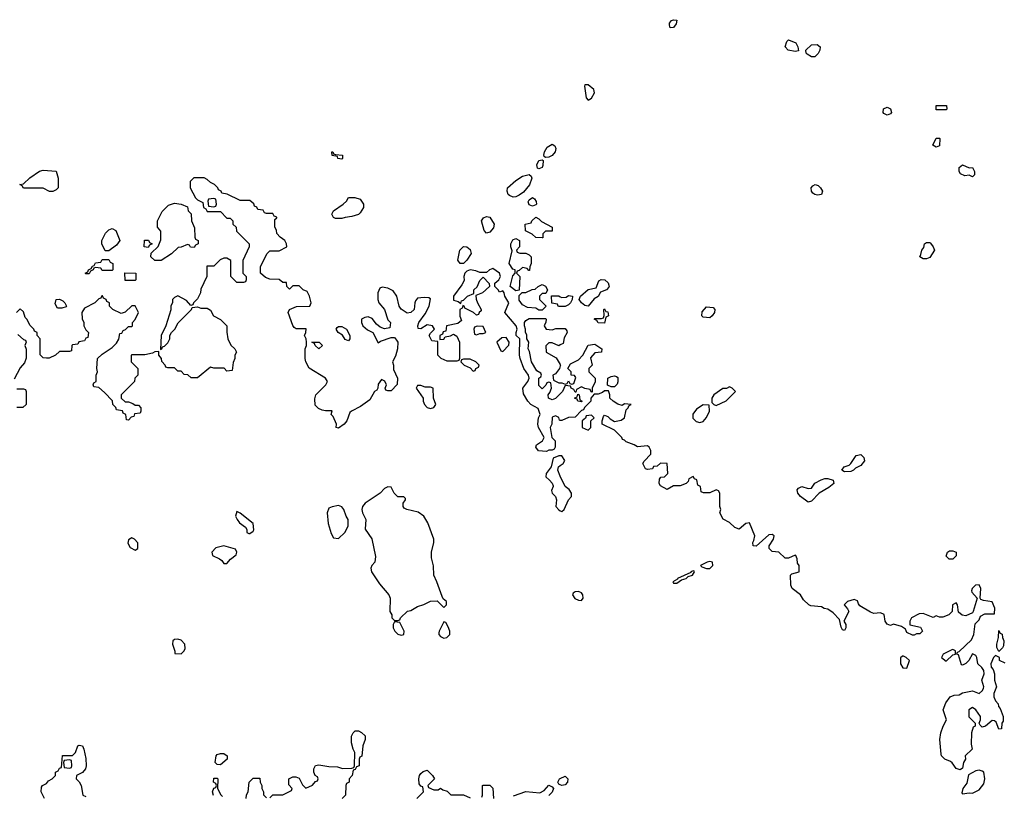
# Model space of a CAD drawing. Header units: inches. Extents: x 2380053 to 2584298, y 380219 to 546618.
# Tile 436 of 656: x 2496707 to 2502704, y 442509 to 447235. Entities that reach past the tile are written whole.
import ezdxf

# ---------------------------------------------------------------- set-up
doc = ezdxf.new("R2010")
doc.units = ezdxf.units.IN
doc.header["$MEASUREMENT"] = 0
doc.layers.add('C4494', color=7, linetype='Continuous')
doc.layers.add('C5404', color=7, linetype='Continuous')

msp = doc.modelspace()

# ---------------------------------------------------------------- linework, layer by layer
at = {"layer": 'C4494', "color": 2}
for points, elevation in [([(2499910, 446395.3), (2499901.2, 446401.2), (2499899, 446410), (2499904, 446430), (2499920.9, 446459.1), (2499950, 446476), (2499966.8, 446466.8), (2499973, 446450), (2499967.7, 446430), (2499950, 446407.6), (2499930, 446398)], 46), ([(2498670, 446386), (2498646, 446390), (2498642, 446402), (2498610, 446408), (2498608, 446430), (2498614, 446430), (2498618, 446418), (2498630, 446414), (2498674, 446410), (2498674, 446390)], 46), ([(2499870, 446326.6), (2499862, 446330), (2499857.2, 446350), (2499870, 446376), (2499890, 446382), (2499896, 446376), (2499894.2, 446345.8), (2499890, 446335.3)], 46), ([(2496910, 446188.7), (2496888.9, 446188.9), (2496850, 446208), (2496730, 446208), (2496722, 446222), (2496708, 446230), (2496730, 446234), (2496770, 446272), (2496828.4, 446311.6), (2496850, 446318), (2496930, 446312), (2496942, 446270), (2496942, 446210), (2496930, 446198)], 46), ([(2499713.2, 446153.2), (2499690, 446164), (2499682, 446170), (2499675.3, 446190), (2499679, 446210), (2499730, 446254.8), (2499770, 446280.7), (2499810.8, 446290.8), (2499822, 446282), (2499826.8, 446270), (2499811.8, 446228.2), (2499776, 446184), (2499750, 446165.1), (2499730, 446155.1)], 46), ([(2497890, 446146), (2497858, 446142), (2497854, 446130), (2497858, 446098), (2497890, 446094), (2497902, 446098), (2497906, 446110), (2497902, 446142)], 46), ([(2498630, 446024), (2498618, 446030), (2498608.7, 446050), (2498618, 446070), (2498678, 446110), (2498698, 446130), (2498709, 446151), (2498748.4, 446151.6), (2498782, 446142), (2498802, 446110), (2498802, 446090), (2498782, 446058), (2498770, 446048.7), (2498730, 446035.3), (2498690, 446029), (2498670, 446024)], 46), ([(2499830, 446098), (2499810, 446106), (2499804.7, 446124.7), (2499810, 446138), (2499830, 446151), (2499843.6, 446143.6), (2499852.7, 446127.3), (2499854, 446110), (2499850, 446106)], 46), ([(2497770, 445846), (2497748.4, 445848.4), (2497742, 445862), (2497730, 445866), (2497691.6, 445848.4), (2497672.7, 445847.3), (2497631.1, 445808.9), (2497570, 445768), (2497530, 445768), (2497506, 445790), (2497507.3, 445812.7), (2497550, 445854), (2497567.3, 445892.7), (2497567.3, 445947.3), (2497546, 445970), (2497546, 446010), (2497574.6, 446065.4), (2497614.6, 446105.4), (2497650, 446118), (2497691.6, 446111.6), (2497730, 446094), (2497734, 446070), (2497751.6, 446051.6), (2497754, 446010), (2497772.7, 445967.3), (2497774, 445910), (2497778, 445898), (2497794, 445890), (2497794, 445870), (2497778, 445862)], 46), ([(2499550, 445934.5), (2499536.2, 445950), (2499519.3, 446010), (2499532, 446028), (2499550, 446035.5), (2499571.6, 446031.6), (2499597.6, 445990), (2499592.9, 445967.1), (2499570, 445939.5)], 46), ([(2499890, 445906), (2499850, 445908), (2499828.4, 445928.4), (2499788.9, 445948.9), (2499786, 445990), (2499822, 445998), (2499826, 446010), (2499850, 446032), (2499870, 446022), (2499884.7, 446004.7), (2499951.1, 445971.1), (2499950, 445946), (2499910, 445946), (2499894, 445930), (2499894, 445906)], 46), ([(2497250, 445826), (2497227.3, 445827.3), (2497208, 445870), (2497208, 445890), (2497230, 445934), (2497250, 445954), (2497270, 445962), (2497292, 445950), (2497318, 445890), (2497298, 445862)], 46), ([(2497490, 445846), (2497466, 445850), (2497468.4, 445891.6), (2497491.6, 445891.6), (2497498, 445878), (2497514, 445870), (2497498, 445862)], 46), ([(2499410, 445749), (2499389.1, 445749.1), (2499375.3, 445770), (2499388.4, 445831.6), (2499410, 445854), (2499430, 445851), (2499450, 445834.8), (2499457.3, 445810), (2499430.4, 445769.6)], 46), ([(2499807.3, 445707.3), (2499798, 445718), (2499770, 445726), (2499750, 445706), (2499738, 445702), (2499734, 445690), (2499754, 445670), (2499750, 445586), (2499730, 445582), (2499695.3, 445610), (2499710, 445674), (2499726, 445690), (2499726, 445710), (2499710, 445715.3), (2499689.3, 445750), (2499707.3, 445827.3), (2499698, 445850), (2499698, 445870), (2499710, 445894), (2499730, 445902), (2499752, 445890), (2499752, 445850), (2499734, 445830), (2499738, 445818), (2499752.7, 445812.7), (2499790, 445812), (2499810, 445802), (2499822, 445790), (2499822, 445750), (2499814, 445730), (2499812.7, 445707.3)], 46), ([(2497210, 445706), (2497202, 445722), (2497170, 445726), (2497158, 445722), (2497154, 445710), (2497138, 445702), (2497130, 445686), (2497110, 445686), (2497106, 445690), (2497122, 445698), (2497126, 445710), (2497142, 445718), (2497150, 445734), (2497162, 445738), (2497170, 445754), (2497202, 445758), (2497210, 445774), (2497250, 445774), (2497258, 445758), (2497274, 445750), (2497274, 445710), (2497270, 445706)], 46), ([(2497350, 445646), (2497347.3, 445692.7), (2497414, 445690), (2497414, 445650), (2497410, 445646)], 46), ([(2499870, 445466), (2499850, 445478), (2499800.4, 445480.4), (2499770, 445498), (2499750, 445526), (2499750, 445554), (2499767.3, 445572.7), (2499790, 445572), (2499828.4, 445591.6), (2499847.3, 445592.7), (2499866, 445610), (2499890, 445622), (2499910, 445612), (2499922, 445590), (2499912.7, 445567.3), (2499890, 445566), (2499874, 445550), (2499874, 445530), (2499914, 445490), (2499890, 445466)], 46), ([(2496963.6, 445476.4), (2496938, 445478), (2496923.1, 445503.1), (2496929.1, 445530.9), (2496950, 445532), (2496970, 445522), (2496982, 445510), (2496992, 445490), (2496990, 445486)], 46), ([(2498710, 445278), (2498690, 445286), (2498673.6, 445313.6), (2498648, 445330), (2498635.3, 445350), (2498641.2, 445358.8), (2498650, 445364.7), (2498670, 445364.7), (2498698, 445350), (2498718, 445310), (2498718, 445290)], 46), ([(2499492.7, 445367.3), (2499478, 445362), (2499474, 445350), (2499478, 445318), (2499490, 445314), (2499510, 445322), (2499530, 445322), (2499546, 445330), (2499530, 445366)], 46), ([(2498530, 445229), (2498506, 445250), (2498502, 445262), (2498486, 445270), (2498532, 445270), (2498551, 445250)], 46), ([(2499670, 445298), (2499643.6, 445296.4), (2499614, 445270), (2499638, 445218), (2499650, 445214), (2499687.3, 445252.7), (2499688, 445270)], 46), ([(2499450, 445166), (2499410, 445166), (2499398, 445162), (2499394, 445150), (2499414, 445130), (2499450, 445114), (2499470, 445094), (2499482, 445098), (2499486, 445110), (2499502, 445118), (2499506, 445130), (2499486, 445150)], 46), ([(2499150, 445006), (2499130, 445006), (2499122, 444990), (2499164.7, 444930), (2499164.7, 444910), (2499172, 444890), (2499190, 444872), (2499210, 444866), (2499230, 444872), (2499242, 444890), (2499228, 444930), (2499226, 444990), (2499210, 444995.3), (2499176.4, 444996.4)], 46), ([(2498950, 444388), (2498930, 444378), (2498902, 444350), (2498811.3, 444290), (2498796, 444270), (2498791, 444250), (2498796, 444230), (2498816, 444190), (2498811.3, 444130), (2498853, 444073), (2498874.8, 443965.2), (2498871.3, 443930), (2498851.1, 443908.9), (2498846, 443894), (2498851, 443870), (2498898, 443798), (2498956, 443730), (2498964.7, 443710), (2498962, 443630), (2498974, 443610), (2498974, 443590), (2498990, 443574), (2499010, 443574), (2499022, 443578), (2499026, 443590), (2499069.1, 443630.9), (2499090, 443636), (2499130, 443658.8), (2499168.9, 443671.1), (2499210, 443692), (2499250, 443694), (2499290, 443654), (2499306, 443670), (2499306, 443690), (2499287.3, 443707.3), (2499280.4, 443720.4), (2499248.7, 443810), (2499228.7, 443850), (2499228.4, 443908.4), (2499216.4, 443956.4), (2499215.3, 443990), (2499229, 444050), (2499229, 444070), (2499193.2, 444170), (2499169, 444210), (2499134.8, 444234.8), (2499066, 444250), (2499050, 444258), (2499042, 444270), (2499042, 444290), (2499058, 444310), (2499058, 444318), (2499047.3, 444327.3), (2499010, 444328.7), (2498988, 444350), (2498970, 444386)], 46), ([(2498030, 444238), (2498021, 444210), (2498031, 444190), (2498046.8, 444170), (2498083, 444143), (2498091.6, 444128.4), (2498091.6, 444111.6), (2498103.6, 444103.6), (2498110, 444104.7), (2498130, 444118), (2498134, 444126), (2498130, 444166), (2498050, 444228.7)], 46), ([(2498650, 444275.3), (2498610, 444268), (2498590, 444258), (2498581, 444230), (2498586.4, 444166.4), (2498603.6, 444103.6), (2498618, 444078), (2498650, 444074), (2498688.4, 444111.6), (2498708, 444150), (2498708, 444190), (2498695.3, 444210), (2498682, 444250), (2498670, 444268)], 46), ([(2497390, 444078), (2497370, 444066), (2497365.4, 444045.4), (2497379.6, 444019.6), (2497410, 444002), (2497427.3, 444012.7), (2497427.3, 444047.3), (2497406, 444070)], 46), ([(2497950, 444029.2), (2497902, 444018), (2497878, 443990), (2497882, 443970), (2497924.7, 443950), (2497939.1, 443939.1), (2497950, 443922), (2497970, 443921), (2497992.3, 443947.7), (2498025.2, 443974.8), (2498029.2, 443990), (2498022, 444010)], 46), ([(2498990, 443566), (2498982, 443550), (2498982, 443530), (2498992, 443510), (2499010, 443492), (2499030, 443484.7), (2499046, 443490), (2499048, 443510), (2499022, 443562)], 46), ([(2499290, 443566), (2499262, 443510), (2499261, 443499), (2499261, 443490), (2499270, 443478), (2499290, 443467.7), (2499308.9, 443471.1), (2499328, 443490), (2499328, 443510), (2499316.4, 443536.4), (2499302, 443562)], 46), ([(2497670, 443460.9), (2497650, 443459), (2497641, 443450), (2497637.3, 443430), (2497652.7, 443387.3), (2497652.7, 443372.7), (2497690, 443371.3), (2497709.3, 443390.7), (2497715.1, 443404.9), (2497712.7, 443430), (2497690, 443454.5)], 46), ([(2497010, 442726), (2496978, 442722), (2496974, 442710), (2496978, 442678), (2497010, 442674), (2497022, 442678), (2497026, 442690), (2497022, 442722)], 42), ([(2497930, 442695.3), (2497910, 442698), (2497898, 442710), (2497904, 442750), (2497910, 442758), (2497930, 442764.7), (2497950, 442764.7), (2497970.9, 442750.9), (2497971.3, 442730)], 42)]:
    msp.add_lwpolyline(points, close=True, dxfattribs=dict(at, elevation=elevation))
for points, elevation in [([(2500000, 444793.3), (2499994, 444794), (2499991.1, 444811.1), (2499970, 444822), (2499950, 444814), (2499948, 444770), (2499938, 444750), (2499949, 444690), (2499968, 444670), (2499968.7, 444630), (2499962, 444618), (2499950, 444611.3), (2499930, 444611.3), (2499915.3, 444604.7), (2499867.7, 444607.7), (2499850.8, 444630), (2499854.8, 444645.2), (2499892, 444670), (2499901, 444690), (2499866.8, 444750), (2499862.8, 444770), (2499867.3, 444810), (2499877.3, 444830), (2499875.9, 444835.9), (2499865.4, 444865.4), (2499821, 444890), (2499802, 444910), (2499775.3, 444955.3), (2499770.8, 444990), (2499802, 445030), (2499810.8, 445050), (2499806.8, 445070), (2499778.8, 445110), (2499754.8, 445170), (2499750.8, 445190), (2499754, 445290), (2499731.3, 445310), (2499731.3, 445330), (2499738, 445350), (2499732, 445370), (2499662, 445450), (2499686, 445510), (2499662, 445550), (2499658, 445570), (2499650, 445582), (2499630, 445574), (2499622, 445590), (2499602, 445610), (2499602, 445630), (2499624.7, 445650), (2499634.8, 445670), (2499630.5, 445690.5), (2499590, 445718), (2499568.4, 445711.6), (2499550, 445694), (2499510, 445694), (2499484.7, 445704.7), (2499450, 445710.7), (2499430, 445702.8), (2499419.3, 445690), (2499412.7, 445670), (2499413.6, 445646.4), (2499401.2, 445618.8), (2499349, 445550), (2499350, 445526), (2499378, 445518), (2499394, 445506), (2499398, 445522), (2499410, 445526), (2499434, 445550), (2499474, 445566), (2499474, 445590), (2499492.7, 445607.3), (2499510, 445646), (2499530, 445666), (2499567.3, 445627.3), (2499568, 445610), (2499526, 445570), (2499486, 445554), (2499487.3, 445532.7), (2499495.3, 445510), (2499518, 445470), (2499518, 445462), (2499506, 445450), (2499502, 445438), (2499490, 445434), (2499471.6, 445451.6), (2499418, 445478), (2499414, 445490), (2499406, 445494), (2499402, 445478), (2499388, 445470), (2499388.7, 445428.7), (2499398, 445402), (2499376.4, 445383.6), (2499306, 445370), (2499302, 445338), (2499287.3, 445332.7), (2499282, 445318), (2499266, 445310), (2499266, 445286), (2499290, 445288), (2499298, 445302), (2499331.6, 445308.4), (2499350, 445318), (2499370, 445306), (2499386, 445270), (2499386, 445170), (2499382, 445158), (2499370, 445154), (2499310, 445154), (2499274, 445170), (2499254, 445190), (2499254, 445274), (2499218, 445278), (2499202, 445310), (2499210, 445326), (2499234, 445350), (2499222, 445370), (2499190, 445374.8), (2499150, 445352), (2499134, 445354), (2499132, 445370), (2499138.8, 445390), (2499177.7, 445442.3), (2499202, 445490), (2499210, 445534), (2499199.8, 445539.8), (2499170, 445542.8), (2499130, 445538), (2499117.2, 445522.8), (2499113.2, 445510), (2499109, 445470), (2499090, 445451), (2499067.1, 445447.1), (2499030.9, 445470.9), (2499018, 445490), (2499004.7, 445550), (2498982, 445582), (2498950, 445598.8), (2498915.3, 445604.7), (2498901.2, 445598.8), (2498889.3, 445570.7), (2498889.1, 445529.1), (2498895.3, 445510), (2498928.7, 445470), (2498950, 445406), (2498966, 445390), (2498962, 445358), (2498930, 445352), (2498902, 445362), (2498879.8, 445379.8), (2498854.4, 445414.4), (2498830, 445424.7), (2498810, 445421), (2498789.3, 445410.7), (2498788.7, 445390), (2498798, 445370), (2498825.6, 445345.6), (2498858, 445330), (2498890, 445266), (2498904.7, 445275.3), (2498970, 445299), (2498990, 445298), (2499003.2, 445283.2), (2499009.5, 445269.5), (2499007.8, 445230), (2498995.3, 445184.7), (2498978, 445150), (2498984, 445130), (2498983.1, 445103.1), (2499008, 445050), (2499007.3, 445012.7), (2498970, 444974), (2498950, 444974), (2498938, 444978), (2498934, 444990), (2498942, 445010), (2498931.6, 445031.6), (2498910, 445042), (2498890, 445014), (2498888.7, 444990), (2498882, 444978), (2498868.7, 444970), (2498840.2, 444919.8), (2498782.7, 444877.3), (2498728, 444850), (2498719, 444841), (2498699, 444790), (2498684, 444770), (2498650, 444746.8), (2498634, 444750), (2498636, 444770), (2498616.4, 444816.4), (2498604.7, 444830), (2498610, 444852), (2498570, 444851.3), (2498550, 444856), (2498526.4, 444866.4), (2498506.8, 444886.8), (2498505.4, 444925.4), (2498512, 444950), (2498572, 445010), (2498582, 445030), (2498570.9, 445050.9), (2498470, 445112), (2498451, 445150), (2498446.8, 445170), (2498446.8, 445230), (2498454, 445250), (2498454, 445270), (2498452, 445290), (2498442, 445310), (2498451.1, 445328.9), (2498451.6, 445351.6), (2498391.6, 445351.6), (2498379.6, 445359.6), (2498371.1, 445371.1), (2498342, 445450), (2498351.6, 445468.4), (2498392.7, 445487.3), (2498474, 445490), (2498482, 445510), (2498472, 445550), (2498458, 445578), (2498434, 445590), (2498410, 445614), (2498370, 445614), (2498350, 445594), (2498334, 445610), (2498332.7, 445632.7), (2498310, 445634), (2498287.3, 445652.7), (2498230, 445654), (2498203.6, 445663.6), (2498174, 445690), (2498174, 445730), (2498211.6, 445808.4), (2498230, 445826), (2498287.3, 445827.3), (2498334, 445850), (2498332, 445870), (2498322, 445890), (2498294, 445910), (2498272.7, 445932.7), (2498271.6, 445951.6), (2498262, 445970), (2498262, 446018), (2498272.7, 446027.3), (2498272.7, 446032.7), (2498258, 446038), (2498250, 446054), (2498210, 446054), (2498198, 446058), (2498190, 446074), (2498158, 446078), (2498152.7, 446092.7), (2498138, 446098), (2498132.7, 446112.7), (2498110, 446134), (2498050, 446134), (2497971.6, 446171.6), (2497938, 446178), (2497934, 446190), (2497918, 446198), (2497914, 446210), (2497894, 446230), (2497870, 446242), (2497850, 446262), (2497830, 446272), (2497768.4, 446271.6), (2497746, 446250), (2497746, 446210), (2497778, 446150), (2497790, 446138), (2497822, 446122), (2497826, 446090), (2497842, 446082), (2497850, 446066), (2497930, 446066), (2497970, 446026), (2497990, 446026), (2498006, 446010), (2498006, 445990), (2498026, 445970), (2498027.3, 445947.3), (2498106, 445870), (2498106, 445850), (2498067.3, 445767.3), (2498066, 445690), (2498086, 445670), (2498086, 445650), (2498082, 445638), (2498070, 445634), (2498030, 445634), (2497994, 445670), (2497992.7, 445767.3), (2497970, 445782), (2497950, 445782), (2497928.4, 445771.6), (2497890, 445734), (2497847.3, 445732.7), (2497848, 445670), (2497810, 445594), (2497808.4, 445571.6), (2497802, 445558), (2497790, 445534), (2497766, 445510), (2497762, 445498), (2497750, 445494), (2497723.6, 445523.6), (2497670, 445552), (2497650, 445542), (2497638, 445530), (2497638, 445510), (2497628.9, 445491.1), (2497627.3, 445467.3), (2497598, 445370), (2497568.7, 445310), (2497566, 445226), (2497574, 445230), (2497578, 445242), (2497590, 445246), (2497610, 445266), (2497622, 445290), (2497622, 445310), (2497632, 445330), (2497652, 445350), (2497671.6, 445388.4), (2497754, 445470), (2497758, 445482), (2497790, 445486), (2497810, 445478), (2497850, 445478), (2497870, 445466), (2497888, 445430), (2497930, 445408), (2497968.7, 445368.7), (2497969.1, 445330.9), (2497976, 445290), (2497992.7, 445252.7), (2498018, 445230), (2498028, 445210), (2498018, 445190), (2498018, 445170), (2498007.3, 445147.3), (2498002, 445098), (2497970, 445094), (2497952, 445112), (2497890, 445111.3), (2497870, 445118), (2497790, 445052), (2497752.7, 445052.7), (2497731.6, 445071.6), (2497710, 445074), (2497690, 445094), (2497670, 445094), (2497650, 445114), (2497610, 445114), (2497598, 445118), (2497594, 445130), (2497572.7, 445152.7), (2497571.6, 445171.6), (2497554, 445190), (2497554, 445214), (2497530, 445212), (2497516.4, 445203.6), (2497470, 445192), (2497390, 445194), (2497386, 445190), (2497386, 445150), (2497426, 445110), (2497426, 445070), (2497408.4, 445051.6), (2497406, 445030), (2497326, 444950), (2497326, 444930), (2497350, 444906), (2497370, 444906), (2497396.4, 444896.4), (2497410, 444886), (2497430, 444886), (2497446, 444870), (2497446, 444850), (2497442, 444838), (2497407.3, 444832.7), (2497402, 444818), (2497387.3, 444812.7), (2497370, 444794), (2497358, 444798), (2497354, 444830), (2497338, 444838), (2497332.7, 444852.7), (2497298, 444858), (2497292.7, 444872.7), (2497274, 444890), (2497272.7, 444912.7), (2497223.6, 444963.6), (2497190, 444994), (2497158, 444998), (2497154, 445010), (2497158, 445022), (2497174, 445030), (2497174, 445070), (2497182, 445090), (2497178, 445110), (2497182, 445170), (2497210, 445198), (2497270, 445238), (2497296.9, 445263.1), (2497311.6, 445288.4), (2497318, 445322), (2497330, 445326), (2497338, 445342), (2497352.7, 445347.3), (2497370, 445366), (2497390, 445366), (2497394, 445370), (2497394, 445390), (2497411.6, 445408.4), (2497432, 445450), (2497411.1, 445491.1), (2497390, 445492), (2497350, 445452), (2497325.4, 445445.4), (2497274, 445470), (2497254, 445490), (2497254, 445510), (2497238, 445518), (2497234, 445530), (2497218, 445538), (2497212.7, 445552.7), (2497207.3, 445552.7), (2497202, 445538), (2497190, 445534), (2497166, 445510), (2497103.1, 445476.9), (2497086, 445450), (2497087.3, 445412.7), (2497098, 445390), (2497098, 445370), (2497110, 445346), (2497126, 445330), (2497122, 445298), (2497110, 445294), (2497102, 445278), (2497067.3, 445272.7), (2497062, 445258), (2497030, 445254), (2497026, 445250), (2497022, 445218), (2497010, 445214), (2496950, 445214), (2496926, 445190), (2496887.3, 445172.7), (2496870, 445172), (2496850, 445174), (2496832.7, 445192.7), (2496832, 445290), (2496814, 445310), (2496814, 445330), (2496798, 445338), (2496794, 445350), (2496771.6, 445371.6), (2496750.9, 445410.9), (2496741, 445421), (2496730, 445454), (2496710, 445474), (2496688, 445450)], 46), ([(2500000, 445487.5), (2499992.7, 445487.3), (2499986, 445490), (2499982, 445502), (2499948, 445508), (2499947.3, 445552.7), (2499990, 445552), (2500000, 445547)], 46), ([(2500000, 444956), (2499970, 444926), (2499950, 444918), (2499928, 444930), (2499926, 444950), (2499936.4, 444963.6), (2499946, 444990), (2499942, 445022), (2499930, 445026), (2499918, 445022), (2499912.7, 445007.3), (2499890, 444986), (2499870, 445006), (2499868.9, 445051.1), (2499882, 445058), (2499886, 445070), (2499882, 445082), (2499856.4, 445096.4), (2499824, 445150), (2499813.2, 445213.2), (2499804, 445230), (2499808.7, 445270), (2499795.3, 445290), (2499795.3, 445315.3), (2499788.9, 445328.9), (2499788.7, 445350), (2499782, 445370), (2499782, 445390), (2499790, 445402), (2499810, 445414), (2499910, 445414), (2499914, 445410), (2499912.7, 445392.7), (2499902, 445370), (2499914, 445350), (2499950, 445344.7), (2499972.7, 445352.7), (2500000, 445353.3)], 46), ([(2496696.4, 445316.4), (2496730, 445286), (2496742, 445282), (2496746, 445270), (2496738, 445250), (2496747.3, 445227.3), (2496747.3, 445172.7), (2496736.4, 445143.6), (2496710, 445114), (2496674.6, 445045.4)], 46), ([(2500000, 445253), (2499990, 445248), (2499950, 445266), (2499930, 445266), (2499912.7, 445247.3), (2499914, 445210), (2499974.8, 445174.8), (2500000, 445133.3)], 46), ([(2500000, 445125), (2499994, 445110), (2499970, 445078), (2499954, 445070), (2499958, 445038), (2499990, 445022), (2500000, 445022)], 46), ([(2496690, 444986), (2496730, 444986), (2496742, 444982), (2496746, 444970), (2496746, 444890), (2496727.3, 444872.7), (2496690, 444872)], 46), ([(2500000, 444578), (2499990, 444578), (2499956.9, 444563.1), (2499944, 444510), (2499914, 444470), (2499911, 444450), (2499934.8, 444430), (2499950.5, 444410.5), (2499955.9, 444395.9), (2499957.3, 444390), (2499946, 444366), (2499951, 444350), (2499970.4, 444330.4), (2499977.3, 444310), (2499973.4, 444270), (2499990, 444248.2), (2500000, 444243.5)], 46), ([(2500000, 444454.6), (2499984, 444490), (2499989.3, 444510.7), (2500000, 444517.9)], 46), ([(2498230, 442494), (2498250, 442512), (2498310, 442512), (2498362, 442538), (2498366, 442550), (2498347.3, 442572.7), (2498346, 442610), (2498370, 442622), (2498390, 442622), (2498410, 442614), (2498430, 442574), (2498450, 442554), (2498490, 442572), (2498510, 442594), (2498522, 442598), (2498526, 442610), (2498522, 442622), (2498506, 442630), (2498498, 442650), (2498498, 442670), (2498510, 442691.3), (2498530, 442696), (2498590, 442684.7), (2498643.6, 442683.6), (2498672.7, 442672.7), (2498730, 442674), (2498742, 442678), (2498746, 442690), (2498748, 442770), (2498738, 442790), (2498728.9, 442828.9), (2498728.7, 442870), (2498738, 442890), (2498750, 442902), (2498770, 442902), (2498790, 442892), (2498811.1, 442871.1), (2498811.3, 442850), (2498798, 442810), (2498791.1, 442748.9), (2498778, 442742), (2498774, 442730), (2498774, 442690), (2498758, 442682), (2498750, 442666), (2498738, 442662), (2498732, 442630), (2498714, 442610), (2498714, 442590), (2498698, 442582), (2498694, 442570), (2498692, 442510), (2498672, 442490)], 42), ([(2496858, 442490), (2496838, 442530), (2496840.4, 442559.6), (2496846, 442570), (2496870, 442582), (2496883.1, 442596.9), (2496906, 442610), (2496926, 442630), (2496926, 442650), (2496942, 442658), (2496950, 442674), (2496962, 442678), (2496968.9, 442751.1), (2497030, 442752), (2497048, 442770), (2497062, 442810), (2497070, 442816), (2497089, 442811), (2497098.8, 442790), (2497110, 442734), (2497112.7, 442690), (2497107.3, 442670), (2497090, 442649.2), (2497054, 442630), (2497052, 442610), (2497070, 442592), (2497082.8, 442570), (2497091.1, 442511.1), (2497110, 442502.8)], 42), ([(2497888.4, 442508.4), (2497882, 442530), (2497890, 442554), (2497902, 442558), (2497906, 442570), (2497902, 442582), (2497888, 442590), (2497890, 442614), (2497910, 442614), (2497914, 442610), (2497911.3, 442550), (2497931.6, 442511.6), (2497942, 442502)], 42), ([(2498086, 442490), (2498088.4, 442511.6), (2498098, 442530), (2498106, 442590), (2498130, 442614), (2498170, 442614), (2498172, 442590), (2498182, 442570), (2498182, 442550), (2498192, 442530), (2498192.7, 442512.7), (2498210, 442494)], 42), ([(2499126, 442490), (2499166, 442530), (2499162, 442562), (2499150, 442566), (2499140.4, 442580.4), (2499138, 442610), (2499142, 442630), (2499150, 442642), (2499164.7, 442655.3), (2499190, 442662), (2499222, 442630), (2499234, 442610), (2499194, 442570), (2499198, 442558), (2499230, 442542), (2499256.4, 442543.6), (2499270, 442554), (2499283.6, 442543.6), (2499310, 442534), (2499332.7, 442512.7), (2499410, 442512), (2499450, 442494)], 42), ([(2500000, 442573.5), (2499990, 442578), (2499984, 442590), (2499995.3, 442610), (2500000, 442612.2)], 42), ([(2499522, 442498), (2499526, 442510), (2499526, 442570), (2499530, 442572), (2499571.6, 442571.6), (2499590, 442554), (2499594, 442490)], 42), ([(2499714, 442506), (2499790, 442533.4), (2499875.3, 442524.7), (2499902, 442538), (2499929.2, 442570.8), (2499950, 442562), (2499958, 442550), (2499950.9, 442529.1), (2499930, 442508)], 42)]:
    msp.add_lwpolyline(points, dxfattribs=dict(at, elevation=elevation))
at = {"layer": 'C5404', "color": 2}
for points, elevation in [([(2500670, 447186), (2500664, 447204), (2500665.6, 447214.4), (2500678, 447230), (2500690, 447234.8), (2500710, 447232), (2500704.7, 447210), (2500690, 447188)], 46), ([(2501430, 447042), (2501388, 447050), (2501368.7, 447070), (2501379, 447101), (2501390, 447111.3), (2501433.4, 447093.4), (2501446, 447070), (2501450, 447046)], 46), ([(2501530, 447008.7), (2501504, 447024), (2501498, 447030), (2501495.3, 447050), (2501530, 447081), (2501563.6, 447083.6), (2501582, 447070), (2501581, 447050), (2501570, 447028), (2501550, 447008.7)], 46), ([(2500170, 446838.4), (2500150, 446837.2), (2500146.4, 446830), (2500158, 446758), (2500170, 446744), (2500190, 446756), (2500207.3, 446790), (2500203.6, 446810)], 50), ([(2501990, 446654), (2501970, 446664), (2501966, 446670), (2501967.3, 446692.7), (2501990, 446701), (2502010, 446691.3), (2502016, 446670), (2502010, 446662)], 46), ([(2502290, 446686), (2502288.4, 446711.6), (2502352, 446712), (2502354, 446690), (2502350, 446686)], 46), ([(2502290, 446458), (2502268, 446470), (2502290, 446514), (2502310, 446514), (2502312, 446510), (2502310, 446466)], 46), ([(2502490, 446332), (2502510, 446334), (2502522, 446310), (2502522, 446290), (2502510, 446278), (2502490, 446288), (2502463.1, 446283.1), (2502436.4, 446296.4), (2502428.7, 446310), (2502430, 446334), (2502448.7, 446351.3)], 46), ([(2501565.6, 446165.6), (2501550, 446169), (2501538.6, 446178.6), (2501528.9, 446191.1), (2501528.7, 446210), (2501538, 446222), (2501551.1, 446231.1), (2501570, 446224.7), (2501584.7, 446210), (2501596, 446190), (2501590, 446169)], 46), ([(2502210, 445778), (2502188.7, 445790), (2502196.4, 445803.6), (2502202, 445830), (2502214, 445846), (2502218, 445870), (2502230, 445878), (2502250, 445878), (2502254, 445874), (2502270.7, 445850.7), (2502278, 445830), (2502250, 445786), (2502230, 445778)], 46), ([(2500170, 445489.2), (2500150, 445493.2), (2500129, 445510), (2500114, 445530), (2500122, 445550), (2500170, 445591.3), (2500218, 445602), (2500235.3, 445644.7), (2500249, 445651), (2500272, 445650), (2500290.9, 445630.9), (2500298, 445610), (2500295.3, 445604.7), (2500282, 445590), (2500244.7, 445575.3), (2500231.1, 445548.9), (2500205.4, 445534.6)], 46), ([(2500910, 445419), (2500870, 445422), (2500862, 445430), (2500864.7, 445455.3), (2500890, 445484.7), (2500930, 445482), (2500942, 445470), (2500938, 445450), (2500924.7, 445430)], 46), ([(2500270, 445386), (2500230, 445388), (2500222, 445402), (2500206, 445410), (2500210, 445414), (2500250, 445414), (2500262, 445418), (2500267.3, 445432.7), (2500266, 445470), (2500270, 445474), (2500278, 445458), (2500290, 445454), (2500294, 445430), (2500278, 445422)], 46), ([(2500310, 444998), (2500288, 445008), (2500288.9, 445051.1), (2500310, 445062), (2500330, 445064.7), (2500342, 445062), (2500350, 445054), (2500351.1, 445028.9), (2500345.4, 445014.6), (2500330, 444998)], 46), ([(2500130, 444906), (2500106, 444910), (2500102, 444922), (2500086, 444930), (2500102, 444938), (2500106, 444954), (2500114, 444950), (2500118, 444918), (2500134, 444910)], 46), ([(2501030, 444998), (2501012, 444988), (2500990, 444988), (2500934, 444950), (2500922, 444930), (2500922, 444902), (2500934, 444890), (2500950, 444884.7), (2501010, 444912), (2501066, 444970), (2501046, 444990)], 50), ([(2500870, 444888), (2500830, 444862), (2500807.5, 444832.5), (2500807.3, 444807.3), (2500826.4, 444786.4), (2500850, 444781), (2500870, 444786.8), (2500890, 444812), (2500908, 444850), (2500906, 444886)], 50), ([(2500190, 444826), (2500158, 444822), (2500152.7, 444807.3), (2500134, 444790), (2500134, 444750), (2500170, 444734), (2500186, 444750), (2500186, 444790), (2500206, 444810)], 46), ([(2501730, 444481.2), (2501715.3, 444490), (2501728, 444510), (2501759.3, 444520.7), (2501770, 444531.3), (2501801.2, 444578.8), (2501830, 444586.8), (2501848, 444568), (2501852.3, 444547.7), (2501830, 444518), (2501796.8, 444503.2), (2501784.7, 444490), (2501770, 444482.7)], 46), ([(2501510, 444296), (2501462.7, 444330), (2501446, 444350), (2501442.7, 444370), (2501450, 444381), (2501470, 444390.8), (2501510, 444378.8), (2501530, 444381), (2501549.6, 444410.4), (2501587.7, 444432.3), (2501610, 444439.3), (2501630, 444440.5), (2501662, 444430), (2501666, 444410), (2501636.2, 444383.8), (2501577.3, 444350), (2501530, 444301.2)], 46), ([(2502368.4, 443948.4), (2502350, 443966), (2502358, 443990), (2502370, 443998), (2502390, 443998), (2502411.3, 443990), (2502410.9, 443969.1), (2502390, 443949)], 46), ([(2500910, 443933.2), (2500894, 443930), (2500854, 443910), (2500862, 443902), (2500890, 443892), (2500910, 443892), (2500928, 443910), (2500926, 443930)], 46), ([(2500810, 443878), (2500794, 443870), (2500794, 443866), (2500714, 443830), (2500714, 443826), (2500684.7, 443810), (2500690, 443802), (2500710, 443802), (2500738, 443822), (2500766, 443830), (2500778, 443842), (2500806, 443850), (2500818, 443870), (2500815.3, 443875.3)], 46), ([(2500110, 443752), (2500090, 443749.3), (2500079.1, 443740.9), (2500073.4, 443730), (2500088.7, 443708.7), (2500110, 443698), (2500130, 443697.3), (2500138.4, 443710), (2500137.6, 443730), (2500130, 443742.7)], 46), ([(2502670, 443386), (2502658, 443410), (2502658, 443430), (2502668, 443470), (2502670, 443514), (2502678, 443498), (2502691.3, 443491.3), (2502692, 443470), (2502702, 443450), (2502699.6, 443420.4), (2502692.7, 443407.3)], 46), ([(2502390, 443398), (2502383.6, 443396.4), (2502332, 443370), (2502322, 443350), (2502350, 443326), (2502390, 443364.7), (2502406, 443370), (2502406, 443390)], 46), ([(2502090, 443358), (2502083.6, 443356.4), (2502072.7, 443347.3), (2502072, 443310), (2502086.4, 443286.4), (2502110, 443284.7), (2502126, 443330), (2502106, 443350)], 46), ([(2502550, 442662.9), (2502530, 442658.7), (2502485.8, 442634.2), (2502475.8, 442584.2), (2502450.8, 442550), (2502445.5, 442525.5), (2502450, 442518), (2502490, 442524.7), (2502510, 442522), (2502550, 442542), (2502580.1, 442579.9), (2502585.6, 442610), (2502579, 442650), (2502570, 442657.2)], 46)]:
    msp.add_lwpolyline(points, close=True, dxfattribs=dict(at, elevation=elevation))
for points, elevation in [([(2500000, 445547), (2500010, 445542), (2500036.4, 445543.6), (2500050, 445554), (2500074, 445550), (2500072, 445530), (2500062, 445510), (2500050, 445498), (2500030, 445488), (2500000, 445487.5)], 46), ([(2500000, 445353.3), (2500030, 445354), (2500039.6, 445339.6), (2500042, 445330), (2500023.6, 445296.4), (2500018, 445262), (2500000, 445253)], 46), ([(2500000, 445022), (2500010, 445022), (2500030, 445014), (2500042, 445018), (2500050, 445034), (2500058, 445018), (2500070, 445014), (2500082, 445018), (2500095.3, 445055.3), (2500087.3, 445067.3), (2500066, 445070), (2500066, 445090), (2500046, 445110), (2500062, 445138), (2500110, 445162), (2500138, 445190), (2500170, 445252), (2500210, 445258), (2500252, 445230), (2500251.1, 445208.9), (2500210, 445206), (2500184.7, 445175.3), (2500194, 445130), (2500174, 445110), (2500174, 445090), (2500212, 445050), (2500211.6, 445028.4), (2500194, 444990), (2500194, 444966), (2500187.3, 444967.3), (2500182, 444982), (2500148.4, 444988.4), (2500130, 444998), (2500098, 444982), (2500094, 444966), (2500090, 444966), (2500082, 444982), (2500066, 444990), (2500062, 445002), (2500030, 445006), (2500014, 444970), (2500000, 444956)], 46), ([(2500000, 445133.3), (2500002, 445130), (2500000, 445125)], 46), ([(2502710, 443314), (2502674, 443330), (2502674, 443350), (2502650, 443362), (2502638, 443350), (2502622, 443310), (2502624, 443290), (2502636, 443276), (2502645.2, 443250), (2502645.2, 443210), (2502657.2, 443170), (2502641.2, 443130), (2502641.2, 443110), (2502650, 443086), (2502667.3, 443067.3), (2502668, 443050), (2502679, 443039), (2502698, 442990), (2502698, 442962), (2502688, 442950), (2502686, 442914), (2502670, 442912), (2502655.3, 442955.3), (2502643.6, 442963.6), (2502630, 442964.7), (2502590, 442931.3), (2502570, 442924.7), (2502556.9, 442936.9), (2502551.3, 442950), (2502558.8, 442970), (2502559.1, 442990), (2502531, 443031), (2502510, 443044.7), (2502488.9, 443031.1), (2502488.4, 442988.4), (2502526, 442950), (2502526, 442930), (2502515.3, 442924.7), (2502504, 442890), (2502501.2, 442821.2), (2502508, 442790), (2502466, 442750), (2502468, 442730), (2502455.3, 442710), (2502450, 442674), (2502435.3, 442664.7), (2502410, 442672), (2502386.4, 442706.4), (2502376, 442716), (2502342, 442730), (2502322, 442750), (2502319.6, 442759.6), (2502311.3, 442850), (2502318, 442890), (2502331, 442930), (2502351, 442970), (2502331, 443030), (2502347.1, 443072.9), (2502374, 443110), (2502399.6, 443120.4), (2502430, 443122), (2502450, 443134), (2502510, 443146), (2502550, 443129.4), (2502571.8, 443148.2), (2502577.3, 443162.7), (2502579.3, 443170), (2502568, 443210), (2502580.7, 443250), (2502578.8, 443270), (2502567.5, 443287.5), (2502542, 443310), (2502536, 443350), (2502530, 443362), (2502509.3, 443370.7), (2502488, 443330), (2502470, 443312), (2502450, 443302), (2502443.6, 443303.6), (2502424.7, 443364.7), (2502414, 443370), (2502418, 443382), (2502430, 443386), (2502503.5, 443456.5), (2502518.8, 443490), (2502526, 443554), (2502550, 443578), (2502559.1, 443600.9), (2502585.5, 443614.5), (2502644.7, 443615.3), (2502647, 443650), (2502630, 443687.3), (2502576.3, 443696.3), (2502562, 443702), (2502556, 443710), (2502562, 443770), (2502550, 443791), (2502528.7, 443790), (2502508.7, 443770), (2502504.7, 443755.3), (2502506.3, 443746.3), (2502538, 443710), (2502515.3, 443630), (2502510, 443622), (2502470, 443602), (2502446.4, 443606.4), (2502424.7, 443624.7), (2502418, 443670), (2502410, 443682), (2502388, 443670), (2502386, 443630), (2502366, 443610), (2502330, 443594), (2502310, 443594), (2502290, 443602), (2502270, 443592), (2502210, 443618), (2502185.6, 443614.4), (2502138, 443590), (2502128, 443570), (2502128, 443548), (2502194.6, 443534.6), (2502206, 443510), (2502190, 443494), (2502170, 443494), (2502154.6, 443485.4), (2502145.4, 443485.4), (2502110, 443502), (2502102, 443522), (2502078.8, 443538.8), (2502030, 443551.3), (2502010, 443544.7), (2501990, 443552), (2501978, 443570), (2501971.3, 443611.3), (2501950, 443621), (2501910, 443618), (2501890, 443624.7), (2501824, 443664), (2501815.3, 443675.3), (2501810, 443694), (2501790, 443702), (2501749.3, 443690.7), (2501728.7, 443670), (2501750, 443646), (2501758, 443630), (2501726, 443570), (2501738, 443550), (2501738, 443530), (2501730, 443514), (2501718, 443518), (2501710, 443534), (2501699.8, 443579.8), (2501660.7, 443620.7), (2501630, 443642.8), (2501607.5, 443647.5), (2501590, 443658), (2501524.7, 443664.7), (2501514, 443670), (2501481, 443701), (2501462, 443730), (2501412, 443770), (2501404.7, 443790), (2501402, 443850), (2501410, 443858), (2501454, 443870), (2501454, 443910), (2501443.6, 443923.6), (2501442, 443950), (2501434, 443970), (2501430, 443972), (2501390, 443954), (2501370, 443954), (2501331.6, 443991.6), (2501290, 443994), (2501272.7, 444012.7), (2501272, 444030), (2501298, 444070), (2501302, 444090), (2501290, 444098), (2501270, 444096), (2501193.6, 444026.4), (2501174, 444030), (2501172, 444050), (2501178.8, 444061.2), (2501184, 444090), (2501152, 444170), (2501130, 444164.7), (2501090, 444131.3), (2501062, 444142), (2501030, 444172), (2500991.6, 444191.6), (2500972, 444230), (2500978, 444250), (2500971.3, 444270), (2500971.3, 444350), (2500963.6, 444363.6), (2500950, 444371.3), (2500910, 444352), (2500872.7, 444352.7), (2500858, 444358), (2500854, 444390), (2500838, 444398), (2500831.6, 444431.6), (2500818, 444438), (2500810, 444452), (2500783.1, 444436.9), (2500778, 444422), (2500766, 444410), (2500730, 444394), (2500690, 444394), (2500650, 444372), (2500610, 444394), (2500602, 444410), (2500603.6, 444436.4), (2500612.7, 444447.3), (2500634, 444450), (2500654, 444470), (2500651.1, 444531.1), (2500610, 444534), (2500590, 444514), (2500567.3, 444512.7), (2500562, 444498), (2500530, 444494), (2500518, 444498), (2500502, 444530), (2500510, 444546), (2500551.6, 444588.4), (2500551.1, 444611.1), (2500542, 444630), (2500530, 444638), (2500470, 444632), (2500450, 444644.7), (2500402, 444662), (2500390, 444674), (2500378, 444678), (2500374, 444690), (2500330, 444734), (2500254, 444770), (2500254, 444790), (2500262, 444818), (2500270, 444826), (2500290, 444818), (2500303.1, 444803.1), (2500330, 444786), (2500370, 444795.3), (2500390.8, 444809.2), (2500402, 444858), (2500414, 444870), (2500418, 444882), (2500432, 444890), (2500390, 444894), (2500376.4, 444883.6), (2500350, 444892), (2500322, 444910), (2500302, 444930), (2500302, 444950), (2500292.7, 444972.7), (2500270, 444974), (2500256.4, 444963.6), (2500230, 444954), (2500206, 444954), (2500186, 444930), (2500186, 444910), (2500147.3, 444872.7), (2500142, 444858), (2500130, 444854), (2500090, 444814), (2500050, 444812), (2500010, 444792), (2500000, 444793.3)], 46), ([(2500000, 444517.9), (2500018, 444530), (2500028, 444550), (2500010, 444578), (2500000, 444578)], 46), ([(2500000, 444243.5), (2500010, 444238.8), (2500024, 444250), (2500049.5, 444310.5), (2500068.7, 444330), (2500068.7, 444350), (2500053.2, 444373.2), (2500029.2, 444390), (2500000, 444454.6)], 46), ([(2500000, 442612.2), (2500030, 442626), (2500046, 442610), (2500042.8, 442590), (2500030, 442574), (2500010, 442569), (2500000, 442573.5)], 42)]:
    msp.add_lwpolyline(points, dxfattribs=dict(at, elevation=elevation))

doc.saveas('drawing.dxf')
